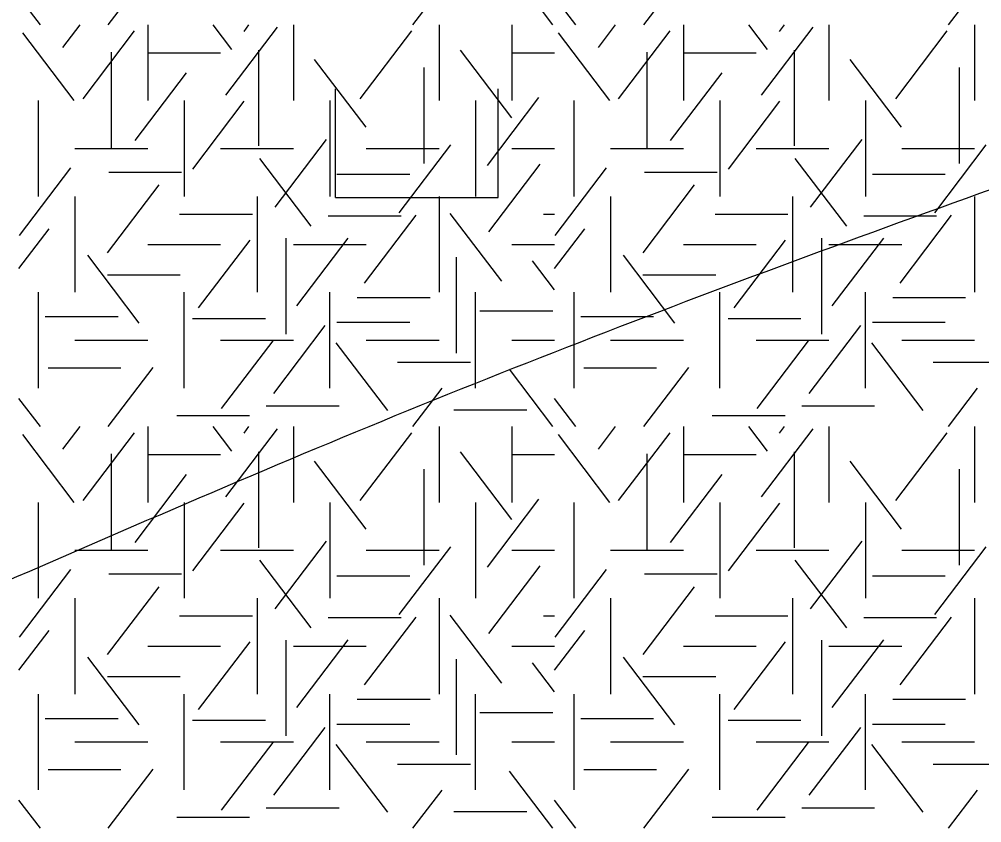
# Model space of a CAD drawing. Extents: x 419101 to 420177, y 4451541 to 4452254.
# Drawn here: x 419864.02 to 419881.78, y 4451633.08 to 4451647.89 of the extents above; entities that cross this region are included whole.
import ezdxf

# ---------------------------------------------------------------- set-up
doc = ezdxf.new("R2010")
doc.units = 0
doc.layers.add('3_HALİHAZIR', color=7, linetype='Continuous')
doc.layers.add('Level 41', color=7, linetype='Continuous')

msp = doc.modelspace()

# ---------------------------------------------------------------- linework, layer by layer
at = {"layer": '3_HALİHAZIR'}
for p, q in [((419869.859, 4451644.609), (419869.859, 4451646.609)), ((419872.859, 4451644.609), (419872.859, 4451646.609)), ((419869.859, 4451644.609), (419872.859, 4451644.609))]:
    msp.add_line(p, q, dxfattribs=at)
for points in [[(419852.54, 4451632.783), (419856.044, 4451634.211), (419871.444, 4451640.781), (419887.184, 4451646.621), (419902.374, 4451652.471), (419903.245, 4451652.867)], [(419846.731, 4451613.4), (419846.734, 4451613.401), (419851.514, 4451616.401), (419885.634, 4451630.941), (419888.984, 4451632.301), (419889.844, 4451632.681), (419890.744, 4451632.961), (419895.264, 4451633.531), (419919.823, 4451636.751), (419931.005, 4451651.381), (419931.911, 4451652.564)], [(419839.353, 4451591.962), (419839.364, 4451591.971), (419844.374, 4451596.271), (419851.394, 4451601.551), (419855.474, 4451603.971), (419875.934, 4451611.761), (419891.494, 4451615.431), (419906.684, 4451617.851), (419924.462, 4451620.917), (419940.295, 4451639.301), (419940.435, 4451639.501), (419940.605, 4451639.681)]]:
    msp.add_spline(points, degree=3, dxfattribs=at)
at = {"layer": 'Level 41'}
for p, q in [((419865.666, 4451647.791), (419866.495, 4451648.882)), ((419873.869, 4451647.791), (419873.067, 4451648.847)), ((419875.545, 4451647.791), (419876.374, 4451648.882)), ((419871.286, 4451647.791), (419871.823, 4451648.497)), ((419881.165, 4451647.791), (419881.702, 4451648.497)), ((419864.413, 4451647.791), (419864.019, 4451648.309)), ((419874.292, 4451647.791), (419873.898, 4451648.309)), ((419864.829, 4451647.374), (419865.146, 4451647.791)), ((419866.395, 4451647.791), (419866.395, 4451646.393)), ((419867.944, 4451647.339), (419867.6, 4451647.791)), ((419867.837, 4451646.497), (419868.787, 4451647.747)), ((419868.17, 4451647.671), (419868.261, 4451647.791)), ((419869.081, 4451647.791), (419869.081, 4451646.393)), ((419871.767, 4451647.791), (419871.767, 4451646.393)), ((419873.11, 4451647.791), (419873.11, 4451646.393)), ((419873.11, 4451647.791), (419873.11, 4451646.393)), ((419874.708, 4451647.374), (419875.025, 4451647.791)), ((419876.274, 4451647.791), (419876.274, 4451646.393)), ((419877.823, 4451647.339), (419877.479, 4451647.791)), ((419877.716, 4451646.497), (419878.666, 4451647.747)), ((419878.049, 4451647.671), (419878.14, 4451647.791)), ((419878.96, 4451647.791), (419878.96, 4451646.393)), ((419881.646, 4451647.791), (419881.646, 4451646.393)), ((419865.04, 4451646.393), (419864.091, 4451647.643)), ((419865.2, 4451646.428), (419866.149, 4451647.678)), ((419870.314, 4451646.428), (419871.263, 4451647.678)), ((419874.919, 4451646.393), (419873.97, 4451647.643)), ((419875.079, 4451646.428), (419876.028, 4451647.678)), ((419880.193, 4451646.428), (419881.142, 4451647.678)), ((419865.72, 4451647.289), (419865.72, 4451645.522)), ((419866.395, 4451647.277), (419867.738, 4451647.277)), ((419868.437, 4451647.324), (419868.437, 4451645.557)), ((419873.111, 4451646.077), (419872.162, 4451647.326)), ((419873.11, 4451647.277), (419873.898, 4451647.277)), ((419875.599, 4451647.289), (419875.599, 4451645.522)), ((419876.274, 4451647.277), (419877.617, 4451647.277)), ((419878.316, 4451647.324), (419878.316, 4451645.557)), ((419870.421, 4451645.902), (419869.472, 4451647.151)), ((419880.3, 4451645.902), (419879.351, 4451647.151)), ((419866.16, 4451645.656), (419867.109, 4451646.906)), ((419871.485, 4451647.003), (419871.485, 4451645.236)), ((419876.039, 4451645.656), (419876.988, 4451646.906)), ((419881.364, 4451647.003), (419881.364, 4451645.236)), ((419864.381, 4451644.626), (419864.381, 4451646.393)), ((419867.067, 4451646.393), (419867.067, 4451644.626)), ((419867.226, 4451645.131), (419868.175, 4451646.381)), ((419869.753, 4451646.393), (419869.753, 4451644.626)), ((419872.439, 4451646.393), (419872.439, 4451644.626)), ((419872.439, 4451646.393), (419872.439, 4451644.626)), ((419872.659, 4451645.2), (419873.608, 4451646.45)), ((419874.26, 4451644.626), (419874.26, 4451646.393)), ((419876.946, 4451646.393), (419876.946, 4451644.626)), ((419877.105, 4451645.131), (419878.054, 4451646.381)), ((419879.632, 4451646.393), (419879.632, 4451644.626)), ((419868.743, 4451644.43), (419869.694, 4451645.679)), ((419878.622, 4451644.43), (419879.573, 4451645.679)), ((419865.052, 4451645.509), (419866.395, 4451645.509)), ((419867.738, 4451645.509), (419869.081, 4451645.509)), ((419870.424, 4451645.509), (419871.767, 4451645.509)), ((419871.034, 4451644.325), (419871.983, 4451645.575)), ((419873.11, 4451645.509), (419873.898, 4451645.509)), ((419874.931, 4451645.509), (419876.274, 4451645.509)), ((419877.617, 4451645.509), (419878.96, 4451645.509)), ((419880.303, 4451645.509), (419881.646, 4451645.509)), ((419880.913, 4451644.325), (419881.862, 4451645.575)), ((419869.409, 4451644.08), (419868.459, 4451645.329)), ((419879.288, 4451644.08), (419878.338, 4451645.329)), ((419864.029, 4451643.905), (419864.978, 4451645.154)), ((419865.676, 4451645.075), (419867.019, 4451645.075)), ((419872.685, 4451643.974), (419873.635, 4451645.223)), ((419873.908, 4451643.905), (419874.857, 4451645.154)), ((419875.555, 4451645.075), (419876.898, 4451645.075)), ((419869.884, 4451645.039), (419871.227, 4451645.039)), ((419879.763, 4451645.039), (419881.106, 4451645.039)), ((419865.654, 4451643.588), (419866.603, 4451644.838)), ((419875.533, 4451643.588), (419876.482, 4451644.838)), ((419865.052, 4451644.626), (419865.052, 4451642.859)), ((419868.41, 4451644.626), (419868.41, 4451642.859)), ((419871.767, 4451644.626), (419871.767, 4451642.859)), ((419874.931, 4451644.626), (419874.931, 4451642.859)), ((419878.289, 4451644.626), (419878.289, 4451642.859)), ((419881.646, 4451644.626), (419881.646, 4451642.859)), ((419866.982, 4451644.302), (419868.325, 4451644.302)), ((419869.724, 4451644.269), (419871.067, 4451644.269)), ((419870.394, 4451643.028), (419871.344, 4451644.278)), ((419872.924, 4451643.062), (419871.975, 4451644.311)), ((419873.694, 4451644.302), (419873.898, 4451644.302)), ((419876.861, 4451644.302), (419878.204, 4451644.302)), ((419879.603, 4451644.269), (419880.946, 4451644.269)), ((419880.273, 4451643.028), (419881.223, 4451644.278)), ((419864.019, 4451643.296), (419864.578, 4451644.032)), ((419873.898, 4451643.296), (419874.457, 4451644.032)), ((419867.331, 4451642.572), (419868.281, 4451643.822)), ((419868.942, 4451643.854), (419868.942, 4451642.086)), ((419869.142, 4451642.608), (419870.091, 4451643.857)), ((419877.21, 4451642.572), (419878.16, 4451643.822)), ((419878.821, 4451643.854), (419878.821, 4451642.086)), ((419879.021, 4451642.608), (419879.97, 4451643.857)), ((419866.395, 4451643.742), (419867.738, 4451643.742)), ((419869.081, 4451643.742), (419870.424, 4451643.742)), ((419873.11, 4451643.742), (419873.898, 4451643.742)), ((419876.274, 4451643.742), (419877.617, 4451643.742)), ((419878.96, 4451643.742), (419880.303, 4451643.742)), ((419866.239, 4451642.291), (419865.29, 4451643.541)), ((419872.085, 4451643.504), (419872.085, 4451641.736)), ((419876.118, 4451642.291), (419875.169, 4451643.541)), ((419873.898, 4451642.902), (419873.492, 4451643.436)), ((419865.649, 4451643.182), (419866.992, 4451643.182)), ((419875.528, 4451643.182), (419876.871, 4451643.182)), ((419864.381, 4451641.091), (419864.381, 4451642.859)), ((419867.067, 4451641.091), (419867.067, 4451642.859)), ((419869.753, 4451641.091), (419869.753, 4451642.859)), ((419870.258, 4451642.761), (419871.601, 4451642.761)), ((419872.439, 4451641.091), (419872.439, 4451642.859)), ((419874.26, 4451641.091), (419874.26, 4451642.859)), ((419876.946, 4451641.091), (419876.946, 4451642.859)), ((419879.632, 4451641.091), (419879.632, 4451642.859)), ((419880.137, 4451642.761), (419881.48, 4451642.761)), ((419864.504, 4451642.41), (419865.847, 4451642.41)), ((419872.521, 4451642.516), (419873.864, 4451642.516)), ((419874.383, 4451642.41), (419875.726, 4451642.41)), ((419867.221, 4451642.376), (419868.564, 4451642.376)), ((419868.717, 4451640.994), (419869.666, 4451642.244)), ((419869.884, 4451642.305), (419871.227, 4451642.305)), ((419877.1, 4451642.376), (419878.443, 4451642.376)), ((419878.596, 4451640.994), (419879.545, 4451642.244)), ((419879.763, 4451642.305), (419881.106, 4451642.305)), ((419865.052, 4451641.975), (419866.395, 4451641.975)), ((419867.738, 4451641.975), (419869.081, 4451641.975)), ((419867.757, 4451640.715), (419868.706, 4451641.964)), ((419870.82, 4451640.68), (419869.87, 4451641.929)), ((419870.424, 4451641.975), (419871.767, 4451641.975)), ((419873.11, 4451641.975), (419873.898, 4451641.975)), ((419874.931, 4451641.975), (419876.274, 4451641.975)), ((419877.617, 4451641.975), (419878.96, 4451641.975)), ((419877.636, 4451640.715), (419878.585, 4451641.964)), ((419880.699, 4451640.68), (419879.749, 4451641.929)), ((419880.303, 4451641.975), (419881.646, 4451641.975)), ((419871.003, 4451641.568), (419872.346, 4451641.568)), ((419880.882, 4451641.568), (419882.225, 4451641.568)), ((419864.558, 4451641.464), (419865.9, 4451641.464)), ((419865.666, 4451640.382), (419866.495, 4451641.473)), ((419873.869, 4451640.382), (419873.067, 4451641.438)), ((419874.437, 4451641.464), (419875.779, 4451641.464)), ((419875.545, 4451640.382), (419876.374, 4451641.473)), ((419871.286, 4451640.382), (419871.823, 4451641.088)), ((419881.165, 4451640.382), (419881.702, 4451641.088)), ((419864.413, 4451640.382), (419864.019, 4451640.9)), ((419874.292, 4451640.382), (419873.898, 4451640.9)), ((419868.58, 4451640.763), (419869.923, 4451640.763)), ((419872.042, 4451640.694), (419873.385, 4451640.694)), ((419878.459, 4451640.763), (419879.802, 4451640.763)), ((419866.928, 4451640.588), (419868.271, 4451640.588)), ((419876.807, 4451640.588), (419878.15, 4451640.588)), ((419864.829, 4451639.965), (419865.146, 4451640.382)), ((419865.2, 4451639.019), (419866.149, 4451640.269)), ((419866.395, 4451640.382), (419866.395, 4451638.984)), ((419867.944, 4451639.93), (419867.6, 4451640.382)), ((419867.837, 4451639.088), (419868.787, 4451640.338)), ((419868.17, 4451640.262), (419868.261, 4451640.382)), ((419869.081, 4451640.382), (419869.081, 4451638.984)), ((419870.314, 4451639.019), (419871.263, 4451640.269)), ((419871.767, 4451640.382), (419871.767, 4451638.984)), ((419873.11, 4451640.382), (419873.11, 4451638.984)), ((419873.11, 4451640.382), (419873.11, 4451638.984)), ((419874.708, 4451639.965), (419875.025, 4451640.382)), ((419875.079, 4451639.019), (419876.028, 4451640.269)), ((419876.274, 4451640.382), (419876.274, 4451638.984)), ((419877.823, 4451639.93), (419877.479, 4451640.382)), ((419877.716, 4451639.088), (419878.666, 4451640.338)), ((419878.049, 4451640.262), (419878.14, 4451640.382)), ((419878.96, 4451640.382), (419878.96, 4451638.984)), ((419880.193, 4451639.019), (419881.142, 4451640.269)), ((419881.646, 4451640.382), (419881.646, 4451638.984)), ((419865.04, 4451638.984), (419864.091, 4451640.234)), ((419874.919, 4451638.984), (419873.97, 4451640.234)), ((419868.437, 4451639.915), (419868.437, 4451638.148)), ((419873.111, 4451638.668), (419872.162, 4451639.917)), ((419878.316, 4451639.915), (419878.316, 4451638.148)), ((419865.72, 4451639.88), (419865.72, 4451638.113)), ((419866.395, 4451639.868), (419867.738, 4451639.868)), ((419870.421, 4451638.493), (419869.472, 4451639.742)), ((419873.11, 4451639.868), (419873.898, 4451639.868)), ((419875.599, 4451639.88), (419875.599, 4451638.113)), ((419876.274, 4451639.868), (419877.617, 4451639.868)), ((419880.3, 4451638.493), (419879.351, 4451639.742)), ((419871.485, 4451639.594), (419871.485, 4451637.827)), ((419881.364, 4451639.594), (419881.364, 4451637.827)), ((419866.16, 4451638.247), (419867.109, 4451639.497)), ((419876.039, 4451638.247), (419876.988, 4451639.497)), ((419872.659, 4451637.791), (419873.608, 4451639.041)), ((419864.381, 4451637.217), (419864.381, 4451638.984)), ((419867.067, 4451638.984), (419867.067, 4451637.217)), ((419867.226, 4451637.722), (419868.175, 4451638.972)), ((419869.753, 4451638.984), (419869.753, 4451637.217)), ((419872.439, 4451638.984), (419872.439, 4451637.217)), ((419872.439, 4451638.984), (419872.439, 4451637.217)), ((419874.26, 4451637.217), (419874.26, 4451638.984)), ((419876.946, 4451638.984), (419876.946, 4451637.217)), ((419877.105, 4451637.722), (419878.054, 4451638.972)), ((419879.632, 4451638.984), (419879.632, 4451637.217)), ((419868.743, 4451637.021), (419869.694, 4451638.27)), ((419871.034, 4451636.916), (419871.983, 4451638.166)), ((419878.622, 4451637.021), (419879.573, 4451638.27)), ((419880.913, 4451636.916), (419881.862, 4451638.166)), ((419865.052, 4451638.1), (419866.395, 4451638.1)), ((419867.738, 4451638.1), (419869.081, 4451638.1)), ((419870.424, 4451638.1), (419871.767, 4451638.1)), ((419873.11, 4451638.1), (419873.898, 4451638.1)), ((419874.931, 4451638.1), (419876.274, 4451638.1)), ((419877.617, 4451638.1), (419878.96, 4451638.1)), ((419880.303, 4451638.1), (419881.646, 4451638.1)), ((419869.409, 4451636.671), (419868.459, 4451637.92)), ((419872.685, 4451636.565), (419873.635, 4451637.814)), ((419879.288, 4451636.671), (419878.338, 4451637.92)), ((419864.029, 4451636.496), (419864.978, 4451637.745)), ((419865.676, 4451637.666), (419867.019, 4451637.666)), ((419869.884, 4451637.63), (419871.227, 4451637.63)), ((419873.908, 4451636.496), (419874.857, 4451637.745)), ((419875.555, 4451637.666), (419876.898, 4451637.666)), ((419879.763, 4451637.63), (419881.106, 4451637.63)), ((419865.654, 4451636.179), (419866.603, 4451637.429)), ((419875.533, 4451636.179), (419876.482, 4451637.429)), ((419865.052, 4451637.217), (419865.052, 4451635.45)), ((419868.41, 4451637.217), (419868.41, 4451635.45)), ((419871.767, 4451637.217), (419871.767, 4451635.45)), ((419874.931, 4451637.217), (419874.931, 4451635.45)), ((419878.289, 4451637.217), (419878.289, 4451635.45)), ((419881.646, 4451637.217), (419881.646, 4451635.45)), ((419872.924, 4451635.653), (419871.975, 4451636.902)), ((419866.982, 4451636.893), (419868.325, 4451636.893)), ((419869.724, 4451636.86), (419871.067, 4451636.86)), ((419870.394, 4451635.619), (419871.344, 4451636.869)), ((419873.694, 4451636.893), (419873.898, 4451636.893)), ((419876.861, 4451636.893), (419878.204, 4451636.893)), ((419879.603, 4451636.86), (419880.946, 4451636.86)), ((419880.273, 4451635.619), (419881.223, 4451636.869)), ((419864.019, 4451635.887), (419864.578, 4451636.623)), ((419873.898, 4451635.887), (419874.457, 4451636.623)), ((419867.331, 4451635.163), (419868.281, 4451636.413)), ((419868.942, 4451636.445), (419868.942, 4451634.677)), ((419869.142, 4451635.199), (419870.091, 4451636.448)), ((419877.21, 4451635.163), (419878.16, 4451636.413)), ((419878.821, 4451636.445), (419878.821, 4451634.677)), ((419879.021, 4451635.199), (419879.97, 4451636.448)), ((419866.395, 4451636.333), (419867.738, 4451636.333)), ((419869.081, 4451636.333), (419870.424, 4451636.333)), ((419873.11, 4451636.333), (419873.898, 4451636.333)), ((419876.274, 4451636.333), (419877.617, 4451636.333)), ((419878.96, 4451636.333), (419880.303, 4451636.333)), ((419866.239, 4451634.882), (419865.29, 4451636.132)), ((419872.085, 4451636.095), (419872.085, 4451634.327)), ((419873.898, 4451635.493), (419873.492, 4451636.027)), ((419876.118, 4451634.882), (419875.169, 4451636.132)), ((419865.649, 4451635.773), (419866.992, 4451635.773)), ((419875.528, 4451635.773), (419876.871, 4451635.773)), ((419864.381, 4451633.682), (419864.381, 4451635.45)), ((419867.067, 4451633.682), (419867.067, 4451635.45)), ((419869.753, 4451633.682), (419869.753, 4451635.45)), ((419870.258, 4451635.352), (419871.601, 4451635.352)), ((419872.439, 4451633.682), (419872.439, 4451635.45)), ((419874.26, 4451633.682), (419874.26, 4451635.45)), ((419876.946, 4451633.682), (419876.946, 4451635.45)), ((419879.632, 4451633.682), (419879.632, 4451635.45)), ((419880.137, 4451635.352), (419881.48, 4451635.352)), ((419864.504, 4451635.001), (419865.847, 4451635.001)), ((419867.221, 4451634.967), (419868.564, 4451634.967)), ((419872.521, 4451635.107), (419873.864, 4451635.107)), ((419874.383, 4451635.001), (419875.726, 4451635.001)), ((419877.1, 4451634.967), (419878.443, 4451634.967)), ((419868.717, 4451633.585), (419869.666, 4451634.835)), ((419869.884, 4451634.896), (419871.227, 4451634.896)), ((419878.596, 4451633.585), (419879.545, 4451634.835)), ((419879.763, 4451634.896), (419881.106, 4451634.896)), ((419865.052, 4451634.566), (419866.395, 4451634.566)), ((419867.738, 4451634.566), (419869.081, 4451634.566)), ((419867.757, 4451633.306), (419868.706, 4451634.555)), ((419870.82, 4451633.271), (419869.87, 4451634.52)), ((419870.424, 4451634.566), (419871.767, 4451634.566)), ((419873.11, 4451634.566), (419873.898, 4451634.566)), ((419874.931, 4451634.566), (419876.274, 4451634.566)), ((419877.617, 4451634.566), (419878.96, 4451634.566)), ((419877.636, 4451633.306), (419878.585, 4451634.555)), ((419880.699, 4451633.271), (419879.749, 4451634.52)), ((419880.303, 4451634.566), (419881.646, 4451634.566)), ((419864.558, 4451634.055), (419865.9, 4451634.055)), ((419865.666, 4451632.973), (419866.495, 4451634.064)), ((419871.003, 4451634.159), (419872.346, 4451634.159)), ((419874.437, 4451634.055), (419875.779, 4451634.055)), ((419875.545, 4451632.973), (419876.374, 4451634.064)), ((419880.882, 4451634.159), (419882.225, 4451634.159)), ((419873.869, 4451632.973), (419873.067, 4451634.029)), ((419871.286, 4451632.973), (419871.823, 4451633.679)), ((419881.165, 4451632.973), (419881.702, 4451633.679)), ((419864.413, 4451632.973), (419864.019, 4451633.491)), ((419868.58, 4451633.354), (419869.923, 4451633.354)), ((419874.292, 4451632.973), (419873.898, 4451633.491)), ((419878.459, 4451633.354), (419879.802, 4451633.354)), ((419866.928, 4451633.179), (419868.271, 4451633.179)), ((419872.042, 4451633.285), (419873.385, 4451633.285)), ((419876.807, 4451633.179), (419878.15, 4451633.179))]:
    msp.add_line(p, q, dxfattribs=at)

doc.saveas('drawing.dxf')
